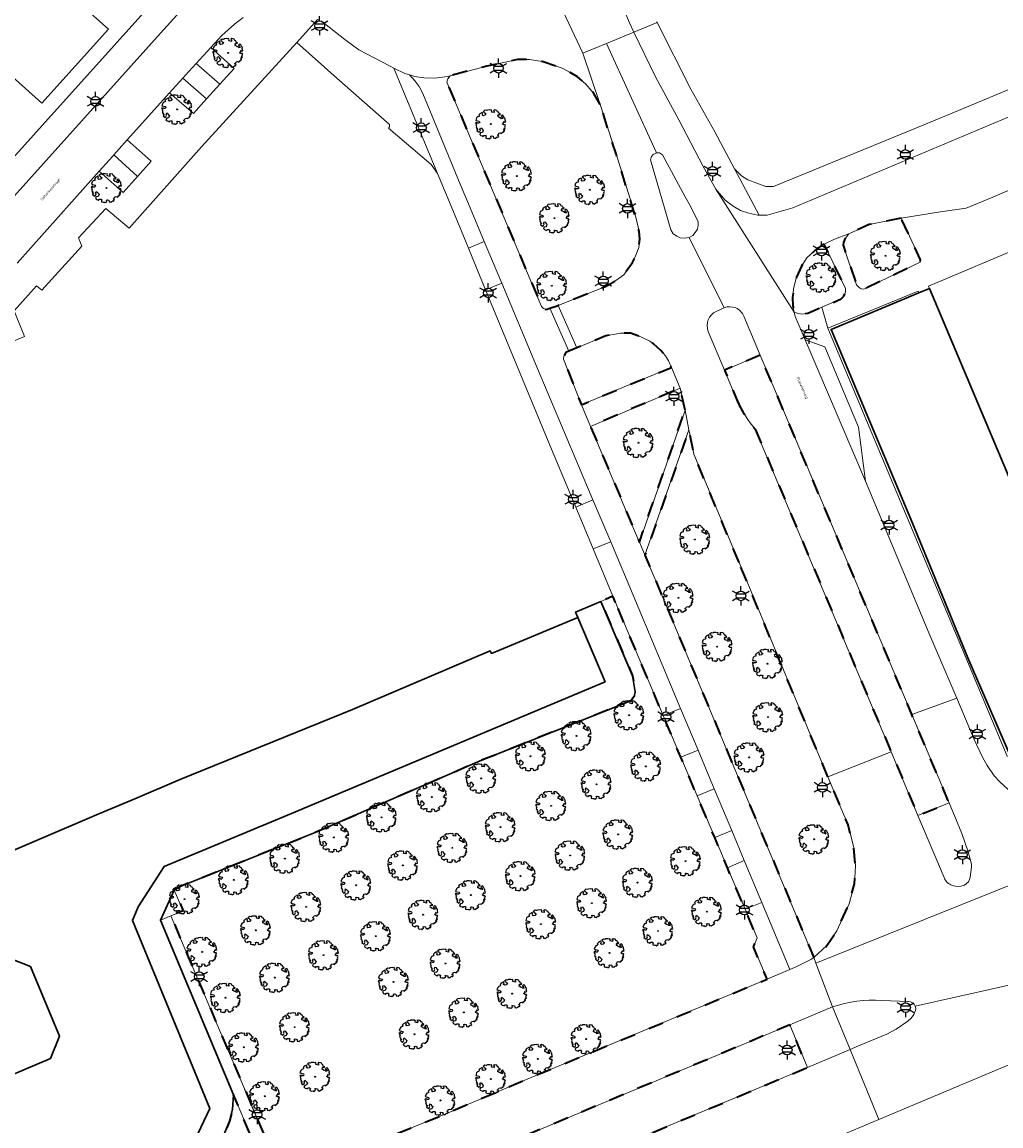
# Model space of a CAD drawing. Extents: x 105780 to 185197, y 477999 to 525027.
# Tile 286 of 562: x 108130 to 108260, y 478704 to 478850. Entities that reach past the tile are written whole.
import ezdxf
from ezdxf.enums import TextEntityAlignment as Align

# ---------------------------------------------------------------- set-up
doc = ezdxf.new("R2010")
doc.units = 0
doc.linetypes.add('XX-HIDDEN', pattern=[4, 2, -2])
for name, color, linetype, lineweight in [('B-GV-GR-BOOM-S', 252, 'Continuous', 25), ('B-GV-GR-MATERIAALGRENS-G', 252, 'XX-HIDDEN', 35), ('B-RO-IE-MEUBILAIR_WEGMEUBILAIR-S', 252, 'Continuous', 25), ('B-RO-IE-TERREINAFSCHEIDING_KUNSTMATIG_HEKWERK-G', 252, 'IE-TERREINAFSCHEIDING-KUNSTMATIG', 18), ('B-WE-GK-KADEMUUR-G', 252, 'Continuous', 18), ('B-WE-GW-WATERGANG_SLOOT_INSTEEK-G', 252, 'Continuous', 30), ('B-XX-KG-KADASTRAAL_BEBOUWING-G', 252, 'Continuous', 20), ('B1-WE-OG-TERREIN_ERF-GV', 252, 'Continuous', 18), ('B1-WE-OG-TOPOGRAFIE-T18', 10, 'Continuous', 18), ('B1-WE-VH-VERHARDING_ASFALT-GV', 252, 'Continuous', 18), ('B1-WE-VH-VERHARDING_BEDRIJFSVLOERPLAAT-GV', 252, 'Continuous', 18), ('B1-WE-VH-VERHARDING_BETON-GV', 252, 'Continuous', 18), ('B1-WE-VH-VERHARDING_BETONSTRAATSTEEN-GV', 252, 'Continuous', 18), ('B1-WE-VH-VERHARDING_TEGEL-GV', 252, 'Continuous', 18)]:
    doc.layers.add(name, color=color, linetype=linetype, lineweight=lineweight)
doc.styles.add('NLCS-ISO', font='NLCS-ISO.ttf')
doc.styles.add('NLCS-ISO-M200-T18', font='NLCS-ISO.ttf', dxfattribs={"height": 0.36})
doc.linetypes.add('IE-TERREINAFSCHEIDING-KUNSTMATIG', pattern='A,4,[82,NLCS.SHX,S=0.75,R=90,X=0,Y=0],4,-2', length=10)

# ---------------------------------------------------------------- blocks, each defined once
blk = doc.blocks.new('B-SIE-WEG_LICHTMAST-SO')
at = {"ltscale": 0.1}
for p, q in [((-1.1, 0.63), (-2.19, 1.27)), ((0, 1.27), (0, 2.53)), ((1.1, 0.63), (2.19, 1.27)), ((-1.1, -0.63), (-2.19, -1.27)), ((0, -1.27), (0, -2.53)), ((1.1, -0.63), (2.19, -1.27))]:
    blk.add_line(p, q, dxfattribs=at)
at = {"flags": 128}
for points in [[(-1.16, 0.5), (1.16, 0.5)], [(-1.16, -0.5), (1.16, -0.5)]]:
    blk.add_lwpolyline(points, dxfattribs=at)
at = {"ltscale": 0.1}
blk.add_circle((0, 0), 1.27, dxfattribs=at)
at = {"style": 'NLCS-ISO'}
blk.add_attdef('TYPE', text='', height=1.8, dxfattribs=at).set_placement((0, 2.53), align=Align.BOTTOM_CENTER)
blk = doc.blocks.new('B-SGR-BOOM_06')
at = {"linetype": 'Continuous', "flags": 128}
blk.add_lwpolyline([(1.08, 1.41), (1.01, 1.58), (0.88, 1.63), (0.78, 1.81), (0.51, 1.88), (0.34, 1.81), (0.44, 1.71), (0.43, 1.52), (0.09, 1.59), (0.14, 1.73), (0.07, 1.88), (-0.06, 1.84), (-0.19, 1.88), (-0.46, 1.86), (-0.6, 1.79), (-0.78, 1.83), (-1.02, 1.64), (-0.85, 1.56), (-0.8, 1.46), (-0.63, 1.37), (-0.8, 1.16), (-1.02, 1.11), (-1.17, 1.24), (-1.05, 1.29), (-1.15, 1.54), (-1.45, 1.37), (-1.6, 1.21), (-1.52, 1.14), (-1.6, 1.01), (-1.77, 0.94), (-1.89, 0.82), (-2, 0.49), (-1.55, 0.37), (-1.48, 0.22), (-1.6, 0.12), (-1.8, 0.12), (-1.84, 0.22), (-2.04, 0.15), (-1.9, -0.07), (-1.97, -0.15), (-1.89, -0.22), (-1.95, -0.4), (-1.81, -0.47), (-1.89, -0.62), (-1.77, -0.64), (-1.72, -0.68), (-1.85, -0.84), (-1.57, -1.07), (-1.47, -0.97), (-1.38, -0.79), (-1.45, -0.7), (-1.37, -0.47), (-1.25, -0.54), (-1.12, -0.7), (-1, -0.8), (-1.12, -1.12), (-1.37, -1.17), (-1.47, -1.36), (-1.33, -1.51), (-1.13, -1.56), (-1.11, -1.61), (-1.08, -1.66), (-0.93, -1.49), (-0.73, -1.49), (-0.63, -1.56), (-0.68, -1.71), (-0.68, -1.84), (-0.46, -1.89), (-0.24, -1.88), (-0.19, -1.98), (-0.09, -1.86), (0.04, -1.79), (-0.02, -1.6), (0.11, -1.56), (0.31, -1.61), (0.34, -1.84), (0.46, -1.83), (0.58, -1.89), (0.83, -1.69), (0.95, -1.74), (0.93, -1.66), (1.06, -1.59), (0.96, -1.49), (0.85, -1.46), (1.03, -1.29), (1.05, -1.19), (1.26, -1.14), (1.42, -1.22), (1.51, -1.12), (1.51, -1.05), (1.65, -1.05), (1.65, -0.95), (1.78, -0.91), (1.78, -0.82), (1.63, -0.82), (1.82, -0.64), (1.7, -0.57), (1.85, -0.62), (1.9, -0.5), (1.82, -0.37), (1.93, -0.18), (1.87, -0.1), (1.7, -0.1), (1.5, 0.03), (1.63, 0.12), (1.75, 0.34), (1.82, 0.24), (1.95, 0.29), (1.87, 0.57), (1.88, 0.75), (1.8, 0.79), (1.67, 1.06), (1.53, 1.21), (1.35, 1.04), (1.47, 0.97), (1.57, 0.72), (1.41, 0.69), (1.33, 0.85), (1.2, 0.82), (1.06, 0.92), (0.9, 1.01), (0.98, 1.07), (0.93, 1.17), (1.01, 1.27), (1.15, 1.22), (1.26, 1.29)], close=True, dxfattribs=at)
blk.add_circle((0, 0), 0.06)
at = {"style": 'NLCS-ISO'}
blk.add_attdef('SOORT', text='', height=0.3, dxfattribs=at).set_placement((0, -0.36), align=Align.TOP_CENTER)

msp = doc.modelspace()

# ---------------------------------------------------------------- linework, layer by layer
at = {"layer": 'B-GV-GR-MATERIAALGRENS-G', "flags": 128}
for points in [[(108206.732, 478839.152), (108205.898, 478840.627), (108204.828, 478841.878), (108203.731, 478842.816), (108202.778, 478843.415), (108201.685, 478843.965), (108199.065, 478844.835), (108197.398, 478845.107), (108195.792, 478845.111), (108191.753, 478844.238), (108186.916, 478842.965), (108186.623, 478842.567), (108186.491, 478842.103), (108195.841, 478819.96), (108198.988, 478812.505), (108199.24, 478812.265), (108199.614, 478812.113), (108200.092, 478812.28), (108201.191, 478812.664), (108207.421, 478815.172), (108208.787, 478815.927), (108209.828, 478816.695), (108210.997, 478818.315), (108211.451, 478819.296), (108211.813, 478820.309), (108211.936, 478821.381), (108211.856, 478822.411), (108211.41, 478824.307), (108208.812, 478832.68)], [(108246.451, 478824.167), (108242.243, 478823.322), (108239.548, 478822.093), (108239.091, 478821.547), (108238.838, 478820.97), (108238.789, 478820.604), (108240.557, 478815.391), (108240.91, 478815.017), (108241.156, 478814.855), (108241.509, 478814.818), (108248.952, 478818.379), (108249.021, 478818.657)], [(108236.287, 478820.753), (108235.94, 478820.588), (108235.061, 478819.898), (108233.985, 478818.92), (108233.305, 478817.843), (108232.615, 478816.39), (108232.29, 478815.082), (108232.097, 478813.732), (108232.164, 478812.546), (108232.333, 478811.79), (108232.74, 478811.645), (108233.398, 478811.515), (108234.127, 478811.637), (108235.969, 478812.419), (108238.54, 478813.51), (108238.887, 478813.887), (108239.106, 478814.397), (108239.119, 478814.89)], [(108203.625, 478807.05), (108202.592, 478806.62), (108202.169, 478806.444), (108201.922, 478805.958), (108201.863, 478805.552), (108204.238, 478799.559), (108209.881, 478801.896), (108216.12, 478804.481), (108215.756, 478805.329), (108215.341, 478805.997), (108214.74, 478806.727), (108213.78, 478807.572), (108213.26, 478807.92), (108212.099, 478808.529), (108210.715, 478808.991), (108209.394, 478808.991), (108207.478, 478808.634)], [(108217.927, 478798.821), (108217.287, 478801.737), (108205.438, 478796.695), (108211.885, 478781.451), (108211.896, 478781.425)], [(108225.046, 478778.742), (108219.08, 478793.037), (108218.503, 478795.878), (108218.429, 478796.259), (108212.627, 478779.694), (108214.06, 478776.306), (108234.925, 478726.585), (108236.639, 478728.168), (108237.962, 478730.124), (108239.572, 478733.707), (108240.269, 478736.34), (108240.416, 478738.688), (108240.195, 478741.069), (108239.437, 478744.092), (108238.5, 478746.348), (108236.786, 478750.457), (108231.748, 478762.532)], [(108208.753, 478773.44), (108208.394, 478774.3), (108206.824, 478773.577), (108210.996, 478763.784), (108211.356, 478761.675), (108211.196, 478761.066), (108210.775, 478760.489), (108190.861, 478752.546), (108169.122, 478743.086), (108151.507, 478736.061), (108150.494, 478735.51), (108151.674, 478732.783), (108150.048, 478732.097), (108163.742, 478699.978), (108153.628, 478696.207), (108144.479, 478693.348), (108134.705, 478690.942), (108126.547, 478689.362), (108115.756, 478687.816), (108105.404, 478687.017), (108095.525, 478686.833), (108077.287, 478687.072), (108061.388, 478687.394), (108052.587, 478687.247), (108043.142, 478686.571), (108031.877, 478685.278), (108023.084, 478683.657), (108018.614, 478682.599), (108014.253, 478681.614), (108014.784, 478679.388), (108018.665, 478680.307), (108022.654, 478681.15), (108029.581, 478682.366), (108033.741, 478683.015), (108041.099, 478683.862), (108048.181, 478684.415), (108052.323, 478684.622), (108060.444, 478684.817), (108069.836, 478684.67), (108082.023, 478684.391), (108098.501, 478684.241), (108102.434, 478684.315), (108106.459, 478684.526), (108113.948, 478685.189), (108121.164, 478686.012), (108125.071, 478686.59), (108132.925, 478688.046), (108137.114, 478688.982), (108141.788, 478690.177), (108150.008, 478692.594), (108157.478, 478695.147), (108160.579, 478696.076), (108163.827, 478697.289), (108167.125, 478698.363), (108174.547, 478701.197), (108186.337, 478705.992), (108197.07, 478710.562), (108217.669, 478719.109), (108228.744, 478723.76), (108226.95, 478728.011), (108227.438, 478729.183), (108225.838, 478732.973), (108223.524, 478738.453), (108221.843, 478742.436), (108219.518, 478747.941), (108217.37, 478753.03), (108215.05, 478758.526)]]:
    msp.add_lwpolyline(points, close=True, dxfattribs=at)
for points in [[(108227.851, 478806.088), (108223.131, 478804.122), (108224.854, 478799.999)], [(108227.201, 478796.307), (108245.127, 478753.745), (108248.662, 478745.351), (108252.771, 478747.022), (108247.848, 478758.69), (108227.851, 478806.088)], [(108114.976, 478672.264), (108119.703, 478672.749), (108124.415, 478673.369), (108129.107, 478674.122), (108133.775, 478675.009), (108139.483, 478676.272), (108145.149, 478677.714), (108150.776, 478679.3), (108156.371, 478680.995), (108163.328, 478683.259), (108170.236, 478685.67), (108177.084, 478688.245), (108183.863, 478690.999), (108234.075, 478712.095), (108231.753, 478717.722), (108165.278, 478689.871), (108160.577, 478688.037), (108155.818, 478686.358), (108149.375, 478684.344), (108146.128, 478683.423), (108142.865, 478682.561), (108139.072, 478681.631), (108135.264, 478680.766), (108131.441, 478679.972), (108127.602, 478679.255), (108118.494, 478677.829), (108117.045, 478677.564), (108115.616, 478677.204), (108112.555, 478676.129), (108109.435, 478675.243), (108106.28, 478674.492), (108102.145, 478673.645), (108100.204, 478673.394), (108098.459, 478673.285), (108066.085, 478673.919), (108060.338, 478673.992), (108058.606, 478673.904)], [(108050.102, 478690.325), (108056.043, 478690.299), (108071.889, 478690.452), (108075.69, 478690.329), (108094.616, 478688.979), (108086.515, 478688.584), (108095.52, 478688.466), (108105.326, 478688.649), (108115.577, 478689.44), (108126.276, 478690.973), (108134.354, 478692.538), (108144.04, 478694.922), (108153.099, 478697.753), (108161.555, 478700.906), (108160.753, 478702.744), (108158.346, 478708.483), (108158.207, 478706.54), (108157.794, 478705.018), (108156.03, 478700.734), (108154.899, 478699.467), (108153.455, 478698.875), (108136.573, 478694.252), (108130, 478692.974), (108123.151, 478691.765), (108106.18, 478689.428), (108094.542, 478689.814), (108097.164, 478690.407), (108098.483, 478690.601), (108099.414, 478690.959), (108099.922, 478691.581), (108100.024, 478692.263), (108099.725, 478698.743)]]:
    msp.add_lwpolyline(points, dxfattribs=at)
msp.add_lwpolyline([(108224.854, 478799.999, 0.0710893), (108227.201, 478796.307)], format="xyb", dxfattribs=at)
at = {"layer": 'B-RO-IE-TERREINAFSCHEIDING_KUNSTMATIG_HEKWERK-G', "flags": 128}
msp.add_lwpolyline([(108154.339, 478696.439), (108163.679, 478700.032), (108159.764, 478709.246)], dxfattribs=at)
at = {"layer": 'B-WE-GK-KADEMUUR-G', "flags": 128}
msp.add_lwpolyline([(108248.788, 478814.326), (108248.693, 478814.554), (108236.786, 478809.655), (108260.444, 478753.195), (108267.177, 478750.534), (108267.32, 478750.975), (108260.665, 478753.677), (108255.242, 478766.148), (108247.926, 478783.933), (108237.197, 478809.493)], close=True, dxfattribs=at)
at = {"layer": 'B-WE-GW-WATERGANG_SLOOT_INSTEEK-G', "flags": 128}
for points in [[(108266.02, 478777.31), (108250.178, 478814.906), (108248.788, 478814.326), (108237.197, 478809.493), (108247.926, 478783.933), (108255.242, 478766.148), (108260.665, 478753.677), (108267.32, 478750.975), (108270.724, 478752.598), (108301.419, 478765.548), (108317.72, 478772.509), (108345.197, 478783.945), (108390.188, 478802.939)], [(108156.03, 478700.734), (108157.794, 478705.018), (108158.207, 478706.54), (108158.346, 478708.483), (108148.686, 478731.521), (108150.494, 478735.51), (108151.507, 478736.061), (108169.122, 478743.086), (108190.861, 478752.546), (108210.775, 478760.489), (108211.196, 478761.066), (108211.356, 478761.675), (108210.996, 478763.784), (108206.824, 478773.577), (108203.467, 478772.182), (108203.763, 478771.459), (108207.379, 478762.983), (108165.959, 478745.598), (108149.158, 478738.598), (108145.735, 478733.289), (108144.984, 478731.496), (108155.189, 478706.693), (108152.422, 478700.815)], [(108127.691, 478694.827), (108134.317, 478696.083), (108152.422, 478700.815), (108155.189, 478706.693), (108144.984, 478731.496), (108145.735, 478733.289), (108149.158, 478738.598), (108165.959, 478745.598), (108207.379, 478762.983), (108203.763, 478771.459), (108192.369, 478766.733), (108192.188, 478767.056), (108174.017, 478759.352), (108151.379, 478750.133), (108145.285, 478747.549), (108140.559, 478745.544), (108123.724, 478738.405)], [(108128.61, 478726.55), (108131.53, 478725.4), (108135.36, 478716.21), (108134.16, 478713.29), (108125, 478709.42)]]:
    msp.add_lwpolyline(points, dxfattribs=at)
at = {"layer": 'B-XX-KG-KADASTRAAL_BEBOUWING-G', "flags": 128}
msp.add_lwpolyline([(108138.6, 478854.19), (108138.34, 478858.83), (108137.12, 478859.93), (108144.57, 478868.24), (108134.81, 478877), (108126.12, 478867.28), (108121.77, 478867.05), (108116.08, 478872.12), (108107.31, 478862.36), (108114.105, 478856.278), (108114.23, 478854.046), (108100.92, 478839.2), (108110.7, 478830.45), (108123.007, 478844.181), (108127.355, 478844.418), (108133.04, 478839.33), (108141.82, 478849.11), (108137.5, 478852.95)], close=True, dxfattribs=at)
msp.add_lwpolyline([(108305.47, 478785.2), (108305.33, 478786.38), (108312.92, 478789.56), (108307.61, 478802.26), (108276.08, 478789.04), (108262.77, 478820.55), (108250.05, 478815.21), (108250.178, 478814.906), (108266.02, 478777.31)], dxfattribs=at)
at = {"layer": 'B1-WE-OG-TERREIN_ERF-GV', "flags": 128}
for points in [[(108112.439, 478886.506), (108071.744, 478840.922), (108075.934, 478837.182), (108072.592, 478833.463), (108089.49, 478818.272), (108090.959, 478816.951), (108091.466, 478817.51), (108096.213, 478813.308), (108096.716, 478813.334), (108097.453, 478813.521), (108098.16, 478813.926), (108100.659, 478814.769), (108105.789, 478816.967), (108121.631, 478823.755), (108152.804, 478858.386)], [(108214.162, 478850.096), (108214.224, 478849.974), (108218.704, 478841.214), (108221.867, 478835.553), (108224.464, 478830.665), (108225.365, 478829.75), (108226.21, 478829.221), (108228.584, 478828.344), (108229.62, 478828.347), (108247.195, 478835.576), (108252.971, 478837.952), (108263.284, 478842.239), (108265.095, 478846.776), (108254.733, 478872.714)], [(108123.724, 478738.405), (108140.559, 478745.544), (108145.285, 478747.549), (108151.379, 478750.133), (108174.017, 478759.352), (108192.188, 478767.056), (108192.369, 478766.733), (108203.763, 478771.459), (108203.467, 478772.182), (108206.824, 478773.577), (108208.394, 478774.3), (108205.793, 478780.526), (108203.49, 478786.036), (108200.066, 478794.231), (108191.608, 478814.707), (108189.325, 478820.234), (108187.265, 478825.22), (108185.27, 478830.05), (108184.424, 478831.253), (108178.803, 478836.035), (108178.906, 478836.212), (108178.908, 478836.523), (108171.952, 478842.638), (108166.672, 478847.369), (108154.082, 478833.571), (108144.556, 478822.851), (108141.475, 478825.461), (108137.88, 478821.565), (108138.29, 478820.47), (108133.017, 478814.669), (108132.337, 478815.25), (108129.381, 478811.962), (108130.722, 478808.556), (108117.7, 478803.107)], [(108125, 478709.42), (108134.16, 478713.29), (108135.36, 478716.21), (108131.53, 478725.4), (108128.61, 478726.55)]]:
    msp.add_lwpolyline(points, dxfattribs=at)
msp.add_lwpolyline([(108138.6, 478854.19), (108137.5, 478852.95), (108141.82, 478849.11), (108133.04, 478839.33), (108127.355, 478844.418), (108123.007, 478844.181), (108110.7, 478830.45), (108100.92, 478839.2), (108114.23, 478854.046), (108114.105, 478856.278), (108107.31, 478862.36), (108116.08, 478872.12), (108121.77, 478867.05), (108126.12, 478867.28), (108134.81, 478877), (108144.57, 478868.24), (108137.12, 478859.93), (108138.34, 478858.83)], close=True, dxfattribs=at)
at = {"layer": 'B1-WE-VH-VERHARDING_ASFALT-GV', "flags": 128}
for points in [[(108233.796, 478808.118), (108232.463, 478811.209), (108232.333, 478811.79), (108221.991, 478827.997), (108220.287, 478831.064), (108217.09, 478837.162), (108214.032, 478842.805), (108211.185, 478848.727), (108207.568, 478847.242), (108214.139, 478832.812), (108214.569, 478832.78), (108214.952, 478832.525), (108217.96, 478826.982), (108218.675, 478825.665), (108219.672, 478823.683), (108219.669, 478823.229), (108219.564, 478822.742), (108219.264, 478822.278), (108218.943, 478821.903), (108218.448, 478821.605), (108223.081, 478812.344)], [(108222.04, 478811.866), (108223.081, 478812.344), (108218.448, 478821.605), (108217.844, 478821.545), (108217.297, 478821.58), (108216.841, 478821.777), (108216.364, 478822.09), (108216.05, 478822.622), (108213.37, 478831.883), (108213.48, 478832.294), (108213.729, 478832.585), (108214.139, 478832.812), (108207.568, 478847.242), (108204.436, 478845.956), (108206.732, 478839.152), (108208.812, 478832.68), (108211.41, 478824.307), (108211.856, 478822.411), (108211.936, 478821.381), (108211.813, 478820.309), (108211.451, 478819.296), (108210.997, 478818.315), (108209.828, 478816.695), (108208.787, 478815.927), (108207.421, 478815.172), (108201.191, 478812.664), (108203.625, 478807.05), (108207.478, 478808.634), (108209.394, 478808.991), (108210.715, 478808.991), (108212.099, 478808.529), (108213.26, 478807.92), (108213.78, 478807.572), (108214.74, 478806.727), (108215.341, 478805.997), (108215.756, 478805.329), (108216.12, 478804.481), (108217.287, 478801.737), (108217.927, 478798.821), (108218.429, 478796.259), (108218.503, 478795.878), (108219.08, 478793.037), (108225.046, 478778.742), (108231.748, 478762.532), (108236.786, 478750.457), (108245.127, 478753.745), (108227.201, 478796.307)], [(108263.903, 478838.906), (108232.151, 478825.54), (108228.777, 478824.55), (108227.71, 478824.555), (108227.533, 478824.556), (108226.332, 478824.838), (108225.228, 478825.205), (108224.264, 478825.765), (108223.217, 478826.564), (108221.991, 478827.997), (108232.333, 478811.79), (108232.164, 478812.546), (108232.097, 478813.732), (108232.29, 478815.082), (108232.615, 478816.39), (108233.305, 478817.843), (108233.985, 478818.92), (108235.061, 478819.898), (108235.94, 478820.588), (108236.287, 478820.753), (108237.639, 478821.395), (108239.548, 478822.093), (108242.243, 478823.322), (108246.451, 478824.167), (108251.646, 478824.993), (108255.042, 478825.501), (108258.57, 478826.93), (108263.183, 478828.942)], [(108225.683, 478811.227), (108227.851, 478806.088), (108247.848, 478758.69), (108253.779, 478760.839), (108250.119, 478769.463), (108241.744, 478789.448), (108233.796, 478808.118)], [(108224.854, 478799.999), (108223.131, 478804.122), (108220.993, 478809.237)], [(108359.821, 478778.2), (108349.563, 478776.14), (108346.64, 478775.437), (108343.762, 478774.57), (108286.294, 478750.275), (108277.053, 478746.368), (108278.448, 478743.243), (108235.202, 478725.855), (108237.392, 478720.084)], [(108243.891, 478720.936), (108247.392, 478720.806), (108247.678, 478720.76), (108247.939, 478720.635), (108248.155, 478720.442), (108248.307, 478720.196), (108270.289, 478725.105), (108270.26, 478725.448), (108270.355, 478725.778), (108270.726, 478726.343), (108270.983, 478726.581), (108272.078, 478727.094), (108272.916, 478727.487), (108277.403, 478729.348), (108279.629, 478730.284), (108352.86, 478761.072)], [(108261.044, 478748.341), (108259.46, 478749.775), (108258.705, 478750.594), (108257.783, 478751.933), (108257.183, 478753.053), (108256.106, 478755.357), (108253.779, 478760.839), (108247.848, 478758.69), (108252.771, 478747.022), (108254.478, 478742.961), (108255.289, 478740.559), (108255.721, 478738.934), (108255.724, 478738.541), (108255.566, 478737.207)], [(108252.108, 478737.175), (108248.662, 478745.351), (108245.127, 478753.745), (108236.786, 478750.457), (108238.5, 478746.348), (108239.437, 478744.092), (108240.195, 478741.069), (108240.416, 478738.688), (108240.269, 478736.34), (108239.572, 478733.707), (108237.962, 478730.124), (108236.639, 478728.168), (108234.925, 478726.585), (108235.202, 478725.855), (108278.448, 478743.243)], [(108254.808, 478736.168), (108254.779, 478736.154), (108254.75, 478736.141)], [(108165.278, 478689.871), (108231.753, 478717.722), (108237.392, 478720.084), (108235.202, 478725.855), (108234.925, 478726.585), (108234.522, 478726.331), (108232.686, 478725.416), (108231.766, 478725.03), (108228.744, 478723.76), (108217.669, 478719.109), (108197.07, 478710.562), (108186.337, 478705.992), (108174.547, 478701.197)], [(108270.289, 478725.105), (108248.307, 478720.196), (108248.375, 478719.916), (108248.344, 478719.629), (108248.128, 478719.104), (108247.781, 478718.615), (108247.333, 478718.216), (108245.784, 478717.156), (108244.578, 478716.508), (108240.831, 478714.934), (108239.697, 478714.457), (108243.488, 478705.206), (108283.149, 478721.899)], [(108275.799, 478714.047), (108276.501, 478715.396), (108276.614, 478715.613), (108277.594, 478717.08), (108278.922, 478718.654), (108281.042, 478720.621), (108283.149, 478721.899), (108243.488, 478705.206), (108233.493, 478700.982), (108234.813, 478698.108), (108239.208, 478699.955), (108240.708, 478700.418), (108241.726, 478700.634), (108242.244, 478700.744), (108243.807, 478700.905), (108245.385, 478700.872), (108246.556, 478700.713), (108247.469, 478700.589), (108249.701, 478700.057)], [(108179.061, 478674.608), (108183.102, 478676.308), (108187.117, 478678.068), (108234.813, 478698.108), (108233.493, 478700.982), (108243.488, 478705.206), (108239.697, 478714.457), (108234.075, 478712.095), (108183.863, 478690.999), (108177.084, 478688.245), (108170.236, 478685.67), (108163.328, 478683.259), (108156.371, 478680.995), (108150.776, 478679.3), (108145.149, 478677.714), (108139.483, 478676.272), (108133.775, 478675.009), (108129.107, 478674.122), (108124.415, 478673.369), (108119.703, 478672.749), (108114.976, 478672.264)]]:
    msp.add_lwpolyline(points, dxfattribs=at)
at = {"layer": 'B1-WE-VH-VERHARDING_ASFALT-GV'}
for points in [[(108223.081, 478812.344, -0.4160907), (108225.683, 478811.227)], [(108220.993, 478809.237, -0.3998292), (108222.04, 478811.866)], [(108227.201, 478796.307, -0.0710893), (108224.854, 478799.999)], [(108253.21, 478736.098, -0.2152343), (108252.108, 478737.175)], [(108255.566, 478737.207, -0.2482839), (108254.808, 478736.168)], [(108254.75, 478736.141, -0.1915542), (108253.21, 478736.098)], [(108237.392, 478720.084, -0.0984588), (108243.891, 478720.936)]]:
    msp.add_lwpolyline(points, format="xyb", dxfattribs=at)
at = {"layer": 'B1-WE-VH-VERHARDING_BEDRIJFSVLOERPLAAT-GV', "flags": 128}
for points in [[(108191.418, 478821.112), (108189.325, 478820.234), (108191.608, 478814.707), (108193.725, 478815.597)], [(108205.763, 478786.997), (108203.49, 478786.036), (108205.793, 478780.526), (108208.11, 478781.441)], [(108217.337, 478759.473), (108215.05, 478758.526), (108217.37, 478753.03), (108219.644, 478753.966)], [(108221.775, 478748.879), (108219.518, 478747.941), (108221.843, 478742.436), (108224.092, 478743.348)], [(108225.737, 478739.422), (108223.524, 478738.453), (108225.838, 478732.973), (108228.062, 478733.871)]]:
    msp.add_lwpolyline(points, close=True, dxfattribs=at)
at = {"layer": 'B1-WE-VH-VERHARDING_BETON-GV', "flags": 128}
msp.add_lwpolyline([(108201.191, 478812.664), (108200.092, 478812.28), (108202.592, 478806.62), (108203.625, 478807.05)], close=True, dxfattribs=at)
at = {"layer": 'B1-WE-VH-VERHARDING_BETONSTRAATSTEEN-GV', "flags": 128}
for points in [[(108195.994, 478863.899), (108204.436, 478845.956), (108207.568, 478847.242), (108211.185, 478848.727), (108210.598, 478849.947), (108204.374, 478864.593)], [(108204.374, 478864.593), (108210.598, 478849.947), (108211.185, 478848.727), (108214.224, 478849.974), (108214.162, 478850.096)], [(108169.426, 478850.388), (108170.324, 478849.87), (108173.018, 478847.735), (108174.884, 478846.404), (108178.993, 478844.212), (108179.502, 478843.97), (108180.958, 478843.277), (108181.541, 478843.09), (108182.221, 478842.871), (108183.427, 478842.68), (108184.88, 478842.664), (108186.573, 478842.874), (108186.916, 478842.965), (108191.753, 478844.238), (108195.792, 478845.111), (108197.398, 478845.107), (108199.065, 478844.835), (108201.685, 478843.965), (108202.778, 478843.415), (108203.731, 478842.816), (108204.828, 478841.878), (108205.898, 478840.627), (108206.732, 478839.152), (108204.436, 478845.956), (108195.994, 478863.899)], [(108160.623, 478861.769), (108148.279, 478848.147), (108124.716, 478821.91)], [(108129.771, 478818.237), (108140.6, 478830.367), (108142.35, 478832.33), (108142.511, 478832.511), (108144.309, 478834.528), (108149.88, 478840.723), (108151.632, 478842.645), (108152.448, 478843.541), (108153.384, 478844.567), (108155.321, 478846.693), (108156.767, 478848.292), (108158.465, 478849.772), (108159.601, 478850.651)], [(108223.081, 478812.344), (108222.04, 478811.866)], [(108220.993, 478809.237), (108223.131, 478804.122), (108227.851, 478806.088), (108225.683, 478811.227)], [(108252.771, 478747.022), (108248.662, 478745.351), (108252.108, 478737.175)], [(108255.566, 478737.207), (108255.724, 478738.541), (108255.721, 478738.934), (108255.289, 478740.559), (108254.478, 478742.961), (108252.771, 478747.022)], [(108254.75, 478736.141), (108254.779, 478736.154), (108254.808, 478736.168)], [(108126.547, 478689.362), (108134.705, 478690.942), (108144.479, 478693.348), (108153.628, 478696.207), (108163.742, 478699.978), (108150.048, 478732.097), (108148.686, 478731.521), (108158.346, 478708.483), (108160.753, 478702.744), (108161.555, 478700.906), (108153.099, 478697.753), (108144.04, 478694.922), (108134.354, 478692.538), (108126.276, 478690.973)], [(108248.307, 478720.196), (108248.155, 478720.442), (108247.939, 478720.635), (108247.678, 478720.76), (108247.392, 478720.806), (108243.891, 478720.936)], [(108237.392, 478720.084), (108239.697, 478714.457), (108240.831, 478714.934), (108244.578, 478716.508), (108245.784, 478717.156), (108247.333, 478718.216), (108247.781, 478718.615), (108248.128, 478719.104), (108248.344, 478719.629), (108248.375, 478719.916), (108248.307, 478720.196)]]:
    msp.add_lwpolyline(points, dxfattribs=at)
for points in [[(108155.321, 478846.693), (108153.384, 478844.567), (108156.517, 478841.84), (108158.403, 478843.937)], [(108153.384, 478844.567), (108152.448, 478843.541), (108151.632, 478842.645), (108154.778, 478839.906), (108156.517, 478841.84)], [(108151.632, 478842.645), (108149.88, 478840.723), (108153.039, 478837.973), (108154.778, 478839.906)], [(108181.541, 478843.09), (108180.958, 478843.277), (108179.502, 478843.97), (108185.27, 478830.05), (108187.265, 478825.22), (108189.325, 478820.234), (108191.418, 478821.112), (108189.352, 478826.049), (108188.253, 478828.677), (108183.315, 478840.637), (108182.83, 478841.532), (108182.307, 478842.269)], [(108147.439, 478831.705), (108144.309, 478834.528), (108142.511, 478832.511), (108145.643, 478829.687)], [(108142.511, 478832.511), (108142.35, 478832.33), (108140.6, 478830.367), (108143.747, 478827.556), (108145.643, 478829.687)], [(108214.139, 478832.812), (108213.729, 478832.585), (108213.48, 478832.294), (108213.37, 478831.883), (108216.05, 478822.622), (108216.364, 478822.09), (108216.841, 478821.777), (108217.297, 478821.58), (108217.844, 478821.545), (108218.448, 478821.605), (108218.943, 478821.903), (108219.264, 478822.278), (108219.564, 478822.742), (108219.669, 478823.229), (108219.672, 478823.683), (108218.675, 478825.665), (108217.96, 478826.982), (108214.952, 478832.525), (108214.569, 478832.78)], [(108193.725, 478815.597), (108191.608, 478814.707), (108200.066, 478794.231), (108203.49, 478786.036), (108205.763, 478786.997), (108198.179, 478804.953)], [(108236.377, 478807.213), (108233.796, 478808.118), (108241.744, 478789.448), (108240.834, 478796.601)], [(108208.11, 478781.441), (108205.793, 478780.526), (108208.394, 478774.3), (108208.753, 478773.44), (108215.05, 478758.526), (108217.337, 478759.473), (108211.071, 478774.432)], [(108219.644, 478753.966), (108217.37, 478753.03), (108219.518, 478747.941), (108221.775, 478748.879)], [(108224.092, 478743.348), (108221.843, 478742.436), (108223.524, 478738.453), (108225.737, 478739.422)], [(108150.494, 478735.51), (108148.686, 478731.521), (108150.048, 478732.097), (108151.674, 478732.783)], [(108228.062, 478733.871), (108225.838, 478732.973), (108227.438, 478729.183), (108226.95, 478728.011), (108228.744, 478723.76), (108231.766, 478725.03)]]:
    msp.add_lwpolyline(points, close=True, dxfattribs=at)
at = {"layer": 'B1-WE-VH-VERHARDING_BETONSTRAATSTEEN-GV'}
for points in [[(108225.683, 478811.227, 0.4160907), (108223.081, 478812.344)], [(108222.04, 478811.866, 0.3998292), (108220.993, 478809.237)], [(108252.108, 478737.175, 0.2152343), (108253.21, 478736.098)], [(108254.808, 478736.168, 0.2482839), (108255.566, 478737.207)], [(108253.21, 478736.098, 0.1915542), (108254.75, 478736.141)], [(108243.891, 478720.936, 0.0984588), (108237.392, 478720.084)]]:
    msp.add_lwpolyline(points, format="xyb", dxfattribs=at)
at = {"layer": 'B1-WE-VH-VERHARDING_TEGEL-GV', "flags": 128}
for points in [[(108124.716, 478821.91), (108148.279, 478848.147), (108160.623, 478861.769)], [(108152.804, 478858.386), (108121.631, 478823.755)], [(108117.7, 478803.107), (108130.722, 478808.556), (108129.381, 478811.962), (108132.337, 478815.25), (108133.017, 478814.669), (108138.29, 478820.47), (108137.88, 478821.565), (108141.475, 478825.461), (108144.556, 478822.851), (108154.082, 478833.571), (108166.672, 478847.369), (108169.426, 478850.388)], [(108159.601, 478850.651), (108158.465, 478849.772), (108156.767, 478848.292), (108155.321, 478846.693), (108158.403, 478843.937), (108156.517, 478841.84), (108154.778, 478839.906), (108153.039, 478837.973), (108149.88, 478840.723), (108144.309, 478834.528), (108147.439, 478831.705), (108145.643, 478829.687), (108143.747, 478827.556), (108140.6, 478830.367), (108129.771, 478818.237)], [(108263.284, 478842.239), (108252.971, 478837.952), (108247.195, 478835.576), (108229.62, 478828.347), (108228.584, 478828.344), (108226.21, 478829.221), (108225.365, 478829.75), (108224.464, 478830.665), (108227.71, 478824.555), (108228.777, 478824.55), (108232.151, 478825.54), (108263.903, 478838.906)], [(108263.183, 478828.942), (108258.57, 478826.93), (108255.042, 478825.501), (108251.646, 478824.993), (108246.451, 478824.167), (108249.021, 478818.657), (108248.952, 478818.379), (108241.509, 478814.818), (108241.156, 478814.855), (108240.91, 478815.017), (108240.557, 478815.391), (108238.789, 478820.604), (108238.838, 478820.97), (108239.091, 478821.547), (108239.548, 478822.093), (108237.639, 478821.395), (108236.287, 478820.753), (108239.119, 478814.89), (108239.106, 478814.397), (108238.887, 478813.887), (108238.54, 478813.51), (108235.969, 478812.419), (108236.786, 478809.655), (108248.693, 478814.554), (108248.788, 478814.326), (108250.178, 478814.906), (108250.05, 478815.21), (108262.77, 478820.55)], [(108260.444, 478753.195), (108236.786, 478809.655), (108235.969, 478812.419), (108234.127, 478811.637), (108233.398, 478811.515), (108232.74, 478811.645), (108232.333, 478811.79), (108232.463, 478811.209), (108233.796, 478808.118), (108236.377, 478807.213), (108240.834, 478796.601), (108241.744, 478789.448), (108250.119, 478769.463), (108253.779, 478760.839), (108256.106, 478755.357), (108257.183, 478753.053), (108257.783, 478751.933), (108258.705, 478750.594), (108259.46, 478749.775), (108261.044, 478748.341)]]:
    msp.add_lwpolyline(points, dxfattribs=at)
for points in [[(108179.502, 478843.97), (108178.993, 478844.212), (108174.884, 478846.404), (108173.018, 478847.735), (108170.324, 478849.87), (108169.426, 478850.388), (108166.672, 478847.369), (108171.952, 478842.638), (108178.908, 478836.523), (108178.906, 478836.212), (108178.803, 478836.035), (108184.424, 478831.253), (108185.27, 478830.05)], [(108214.224, 478849.974), (108211.185, 478848.727), (108214.032, 478842.805), (108217.09, 478837.162), (108220.287, 478831.064), (108221.991, 478827.997), (108223.217, 478826.564), (108224.264, 478825.765), (108225.228, 478825.205), (108226.332, 478824.838), (108227.533, 478824.556), (108227.71, 478824.555), (108224.464, 478830.665), (108221.867, 478835.553), (108218.704, 478841.214)], [(108234.925, 478726.585), (108214.06, 478776.306), (108212.627, 478779.694), (108212.573, 478779.822), (108211.896, 478781.425), (108211.885, 478781.451), (108205.438, 478796.695), (108204.238, 478799.559), (108201.863, 478805.552), (108201.922, 478805.958), (108202.169, 478806.444), (108202.592, 478806.62), (108200.092, 478812.28), (108199.614, 478812.113), (108199.24, 478812.265), (108198.988, 478812.505), (108195.841, 478819.96), (108186.491, 478842.103), (108186.623, 478842.567), (108186.916, 478842.965), (108186.573, 478842.874), (108184.88, 478842.664), (108183.427, 478842.68), (108182.221, 478842.871), (108181.541, 478843.09), (108182.307, 478842.269), (108182.83, 478841.532), (108183.315, 478840.637), (108188.253, 478828.677), (108189.352, 478826.049), (108191.418, 478821.112), (108193.725, 478815.597), (108198.179, 478804.953), (108205.763, 478786.997), (108208.11, 478781.441), (108211.071, 478774.432), (108217.337, 478759.473), (108219.644, 478753.966), (108221.775, 478748.879), (108224.092, 478743.348), (108225.737, 478739.422), (108228.062, 478733.871), (108231.766, 478725.03), (108232.686, 478725.416), (108234.522, 478726.331)], [(108217.287, 478801.737), (108216.12, 478804.481), (108209.881, 478801.896), (108204.238, 478799.559), (108205.438, 478796.695)], [(108218.429, 478796.259), (108217.927, 478798.821), (108211.896, 478781.425), (108212.573, 478779.822), (108212.627, 478779.694)], [(108237.392, 478720.084), (108231.753, 478717.722), (108234.075, 478712.095), (108239.697, 478714.457)]]:
    msp.add_lwpolyline(points, close=True, dxfattribs=at)

# ---------------------------------------------------------------- block references
at = {"layer": 'B-GV-GR-BOOM-S', "linetype": 'Continuous', "lineweight": 0}
for p in [(108157.615, 478845.982), (108150.882, 478838.524), (108192.299, 478836.585), (108195.711, 478829.726), (108141.574, 478828.155), (108205.369, 478827.929), (108200.693, 478824.169), (108244.392, 478819.202), (108235.906, 478816.353), (108200.342, 478815.241), (108211.771, 478794.535), (108219.234, 478781.762), (108217.045, 478774.07), (108222.176, 478767.625), (108228.816, 478765.372), (108210.535, 478758.579), (108228.874, 478758.328), (108203.584, 478755.846), (108197.537, 478753.158), (108226.4, 478753.017), (108212.761, 478751.822), (108191.002, 478750.238), (108206.221, 478749.458), (108184.497, 478747.773), (108200.238, 478746.619), (108177.865, 478745.104), (108193.564, 478743.818), (108171.582, 478742.449), (108209.083, 478742.854), (108234.956, 478742.209), (108187.21, 478741.08), (108165.102, 478739.65), (108202.758, 478740.067), (108218.001, 478739.315), (108180.68, 478738.756), (108196.207, 478737.352), (108158.352, 478736.842), (108174.498, 478736.135), (108211.666, 478736.487), (108189.64, 478734.844), (108151.878, 478734.302), (108167.906, 478733.287), (108205.621, 478733.774), (108183.365, 478732.254), (108220.789, 478732.653), (108161.255, 478730.202), (108198.906, 478731.007), (108214.355, 478730.103), (108177.096, 478729.419), (108154.171, 478727.343), (108207.935, 478727.205), (108170.218, 478726.913), (108186.291, 478725.811), (108163.765, 478723.947), (108179.459, 478723.385), (108157.287, 478721.29), (108195.101, 478721.835), (108188.726, 478719.355), (108166.4, 478717.416), (108182.202, 478716.474), (108204.892, 478715.846), (108159.677, 478714.753), (108198.482, 478713.225), (108169.1, 478710.877), (108192.29, 478710.565), (108162.449, 478708.297), (108185.63, 478707.751)]:
    msp.add_blockref('B-SGR-BOOM_06', p, dxfattribs=at)
at = {"layer": 'B-RO-IE-MEUBILAIR_WEGMEUBILAIR-S', "xscale": 0.5, "yscale": 0.5, "zscale": 0.5}
for p in [(108169.687, 478849.574), (108193.3, 478843.961), (108140.113, 478839.58), (108183.108, 478836.106), (108247.002, 478832.579), (108221.56, 478830.36), (108210.323, 478825.453), (108235.947, 478819.837), (108207.133, 478815.875), (108191.944, 478814.315), (108234.267, 478808.849), (108216.461, 478800.656), (108203.174, 478787.064), (108244.85, 478783.674), (108225.296, 478774.33), (108215.412, 478758.376), (108256.509, 478756.108), (108236.055, 478749.05), (108254.524, 478740.17), (108225.756, 478732.877), (108153.8, 478724.087), (108247.03, 478719.997), (108231.408, 478714.401), (108161.442, 478705.888)]:
    msp.add_blockref('B-SIE-WEG_LICHTMAST-SO', p, dxfattribs=at)

# ---------------------------------------------------------------- texts
at = {"layer": 'B1-WE-OG-TOPOGRAFIE-T18', "style": 'NLCS-ISO-M200-T18'}
for s, rotation, p in [('Saturnusstraat', 48.6, (108134.158, 478827.969)), ('Planetenweg', 294.3, (108233.376, 478801.748))]:
    msp.add_text(s, height=0.36, rotation=rotation, dxfattribs=at).set_placement(p, align=Align.MIDDLE)

doc.saveas('drawing.dxf')
